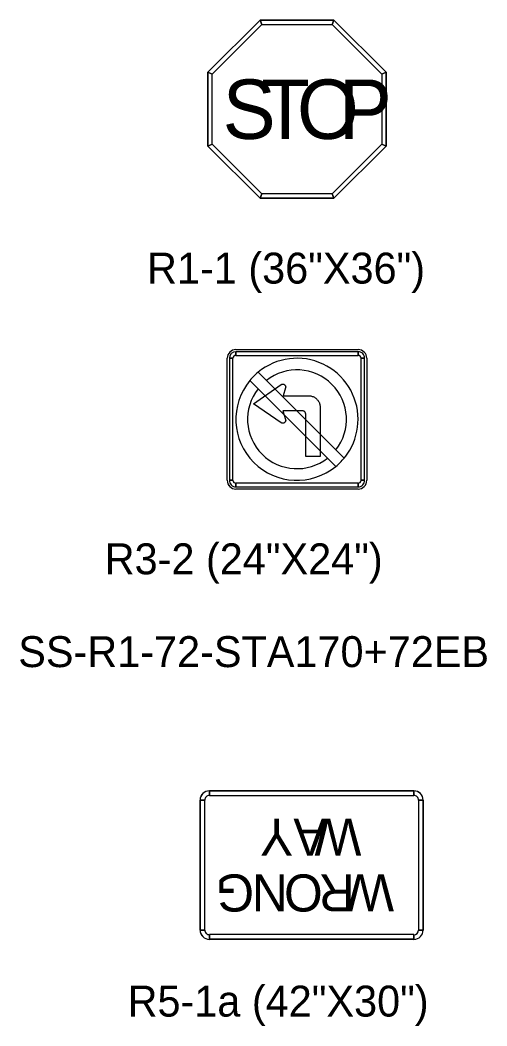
# Model space of a CAD drawing. Extents: x 658976 to 668726, y 639543 to 647196.
# Drawn here: x 665492.5 to 665586.7, y 643573.1 to 643776.3 of the extents above; entities that cross this region are included whole.
import ezdxf

# ---------------------------------------------------------------- set-up
doc = ezdxf.new("R2010")
doc.units = 0
for name, color, linetype in [('R_SIGN', 7, 'Continuous'), ('R_SIGN - Ramps', 7, 'Continuous'), ('R_SIGN_ANNOT_HWY16', 7, 'Continuous'), ('R_SIGN_ANNOT_RAMPS', 7, 'Continuous')]:
    doc.layers.add(name, color=color, linetype=linetype)

msp = doc.modelspace()

# ---------------------------------------------------------------- linework, layer by layer
at = {"layer": 'R_SIGN'}
for p, q in [((665540.96, 643776.29), (665530.42, 643765.75)), ((665530.42, 643765.75), (665540.96, 643776.29)), ((665555.87, 643776.29), (665540.96, 643776.29)), ((665540.96, 643776.29), (665555.87, 643776.29)), ((665566.42, 643765.75), (665555.87, 643776.29)), ((665555.87, 643776.29), (665566.42, 643765.75)), ((665530.42, 643765.75), (665530.42, 643750.84)), ((665530.42, 643750.84), (665530.42, 643765.75)), ((665566.42, 643750.84), (665566.42, 643765.75)), ((665566.42, 643765.75), (665566.42, 643750.84)), ((665530.42, 643750.84), (665540.96, 643740.29)), ((665540.96, 643740.29), (665530.42, 643750.84)), ((665555.87, 643740.29), (665566.42, 643750.84)), ((665566.42, 643750.84), (665555.87, 643740.29)), ((665540.96, 643740.29), (665555.87, 643740.29)), ((665555.87, 643740.29), (665540.96, 643740.29))]:
    msp.add_line(p, q, dxfattribs=at)
for points in [[(665540.96, 643776.29), (665530.42, 643765.75), (665531.32, 643765.37), (665541.33, 643775.39), (665540.96, 643776.29)], [(665555.87, 643776.29), (665540.96, 643776.29), (665541.33, 643775.39), (665555.5, 643775.39), (665555.87, 643776.29)], [(665566.42, 643765.75), (665555.87, 643776.29), (665555.5, 643775.39), (665565.52, 643765.37), (665566.42, 643765.75)], [(665530.42, 643765.75), (665530.42, 643750.84), (665531.32, 643751.21), (665531.32, 643765.37), (665530.42, 643765.75)], [(665566.42, 643750.84), (665566.42, 643765.75), (665565.52, 643765.37), (665565.52, 643751.21), (665566.42, 643750.84)], [(665530.42, 643750.84), (665540.96, 643740.29), (665541.33, 643741.19), (665531.32, 643751.21), (665530.42, 643750.84)], [(665555.87, 643740.29), (665566.42, 643750.84), (665565.52, 643751.21), (665555.5, 643741.19), (665555.87, 643740.29)], [(665540.96, 643740.29), (665555.87, 643740.29), (665555.5, 643741.19), (665541.33, 643741.19), (665540.96, 643740.29)]]:
    msp.add_lwpolyline(points, close=True, dxfattribs=at)
at = {"layer": 'R_SIGN - Ramps'}
for p, q in [((665536.09, 643709.73), (665560.75, 643709.73)), ((665536.09, 643709.73), (665560.75, 643709.73)), ((665536.09, 643708.56), (665536.09, 643709.29)), ((665560.75, 643709.29), (665560.75, 643708.56)), ((665534.33, 643683.31), (665534.33, 643707.97)), ((665534.33, 643683.31), (665534.33, 643707.97)), ((665534.77, 643707.97), (665535.5, 643707.97)), ((665561.33, 643707.97), (665562.07, 643707.97)), ((665562.51, 643707.97), (665562.51, 643683.31)), ((665562.51, 643707.97), (665562.51, 643683.31)), ((665540.57, 643705.15), (665542.24, 643703.48)), ((665540.57, 643705.15), (665542.24, 643703.48)), ((665538.91, 643703.49), (665540.58, 643701.82)), ((665540.58, 643701.82), (665538.91, 643703.49)), ((665542.24, 643703.48), (665556.26, 643689.46)), ((665554.6, 643687.8), (665540.58, 643701.82)), ((665545.6, 643700.39), (665547.92, 643700.39)), ((665547.92, 643700.39), (665550.76, 643700.39)), ((665550.76, 643700.39), (665550.91, 643700.39)), ((665547.92, 643697.33), (665545.56, 643697.33)), ((665549.59, 643697.33), (665547.92, 643697.33)), ((665549.66, 643697.33), (665549.59, 643697.33)), ((665550.17, 643688.09), (665550.17, 643696.74)), ((665553.11, 643698.05), (665553.11, 643688.09)), ((665556.26, 643689.46), (665557.93, 643687.79)), ((665556.26, 643689.46), (665557.93, 643687.79)), ((665553.11, 643688.09), (665550.17, 643688.09)), ((665554.6, 643687.8), (665556.26, 643686.13)), ((665556.26, 643686.13), (665554.6, 643687.8)), ((665535.5, 643683.31), (665534.77, 643683.31)), ((665536.09, 643681.99), (665536.09, 643682.72)), ((665560.75, 643682.72), (665560.75, 643681.99)), ((665562.07, 643683.31), (665561.33, 643683.31)), ((665560.75, 643681.55), (665536.09, 643681.55)), ((665560.75, 643681.55), (665536.09, 643681.55)), ((665530.74, 643619.63), (665530.74, 643620.57)), ((665530.74, 643620.57), (665571.99, 643620.57)), ((665530.74, 643620.57), (665571.99, 643620.57)), ((665571.99, 643620.57), (665571.99, 643619.63)), ((665528.87, 643618.69), (665529.81, 643618.69)), ((665528.87, 643592.44), (665528.87, 643618.69)), ((665528.87, 643592.44), (665528.87, 643618.69)), ((665572.93, 643618.69), (665573.87, 643618.69)), ((665573.87, 643618.69), (665573.87, 643592.44)), ((665573.87, 643618.69), (665573.87, 643592.44)), ((665529.81, 643592.44), (665528.87, 643592.44)), ((665530.74, 643590.57), (665530.74, 643591.51)), ((665571.99, 643591.51), (665571.99, 643590.57)), ((665573.87, 643592.44), (665572.93, 643592.44)), ((665571.99, 643590.57), (665530.74, 643590.57)), ((665571.99, 643590.57), (665530.74, 643590.57))]:
    msp.add_line(p, q, dxfattribs=at)
for points in [[(665560.75, 643709.29), (665536.09, 643709.29), (665536.09, 643708.56), (665560.75, 643708.56), (665560.75, 643709.29)], [(665534.77, 643707.97), (665534.77, 643683.31), (665535.5, 643683.31), (665535.5, 643707.97), (665534.77, 643707.97)], [(665562.07, 643683.31), (665562.07, 643707.97), (665561.33, 643707.97), (665561.33, 643683.31), (665562.07, 643683.31)], [(665536.09, 643681.99), (665560.75, 643681.99), (665560.75, 643682.72), (665536.09, 643682.72), (665536.09, 643681.99)], [(665571.99, 643620.57), (665530.74, 643620.57), (665530.74, 643619.63), (665571.99, 643619.63), (665571.99, 643620.57)], [(665528.87, 643618.69), (665528.87, 643592.44), (665529.81, 643592.44), (665529.81, 643618.69), (665528.87, 643618.69)], [(665573.87, 643592.44), (665573.87, 643618.69), (665572.93, 643618.69), (665572.93, 643592.44), (665573.87, 643592.44)], [(665530.74, 643590.57), (665571.99, 643590.57), (665571.99, 643591.51), (665530.74, 643591.51), (665530.74, 643590.57)]]:
    msp.add_lwpolyline(points, close=True, dxfattribs=at)
for points in [[(665545.56, 643697.33), (665546.11, 643695.6), (665546.13, 643695.53), (665546.14, 643695.45), (665546.14, 643695.38), (665546.13, 643695.3), (665546.11, 643695.23), (665546.08, 643695.16), (665546.04, 643695.09), (665545.99, 643695.03), (665545.93, 643694.98), (665545.88, 643694.93), (665545.81, 643694.89), (665545.74, 643694.86), (665545.66, 643694.85), (665545.59, 643694.84), (665545.51, 643694.84), (665545.43, 643694.85), (665545.36, 643694.87), (665545.29, 643694.91), (665545.22, 643694.94), (665539.62, 643698.79), (665545.22, 643702.65), (665545.29, 643702.69), (665545.36, 643702.72), (665545.43, 643702.74), (665545.51, 643702.75), (665545.59, 643702.75), (665545.66, 643702.75), (665545.74, 643702.72), (665545.81, 643702.69), (665545.88, 643702.66), (665545.93, 643702.61), (665545.99, 643702.56), (665546.04, 643702.5), (665546.08, 643702.43), (665546.11, 643702.36), (665546.13, 643702.29), (665546.14, 643702.21), (665546.14, 643702.14), (665546.13, 643702.06), (665546.11, 643701.99), (665545.6, 643700.39)], [(665550.91, 643700.39), (665551.07, 643700.38), (665551.22, 643700.35), (665551.37, 643700.32), (665551.51, 643700.27), (665551.66, 643700.22), (665551.79, 643700.16), (665551.93, 643700.08), (665552.06, 643700), (665552.19, 643699.91), (665552.3, 643699.82), (665552.42, 643699.71), (665552.52, 643699.6), (665552.62, 643699.48), (665552.71, 643699.35), (665552.79, 643699.23), (665552.86, 643699.09), (665552.93, 643698.95), (665552.98, 643698.81), (665553.02, 643698.66), (665553.06, 643698.51), (665553.08, 643698.36), (665553.1, 643698.2), (665553.11, 643698.05)], [(665550.17, 643696.74), (665550.16, 643696.82), (665550.15, 643696.9), (665550.13, 643696.97), (665550.1, 643697.04), (665550.05, 643697.1), (665550, 643697.16), (665549.95, 643697.21), (665549.88, 643697.25), (665549.81, 643697.29), (665549.74, 643697.31), (665549.66, 643697.33)]]:
    msp.add_lwpolyline(points, dxfattribs=at)
for centre, radius, start, end in [((665536.09, 643707.97), 1.76, 90.0002, 179.9998), ((665536.09, 643707.97), 1.76, 90, 180), ((665536.09, 643707.97), 1.32, 90.0002, 179.9998), ((665560.75, 643707.97), 1.76, 0, 90.0002), ((665560.75, 643707.97), 1.76, 0, 90), ((665560.75, 643707.97), 1.32, 0, 90.0002), ((665536.09, 643707.97), 0.587, 90.0002, 179.9998), ((665548.42, 643695.64), 12.33, 0, 129.535), ((665560.75, 643707.97), 0.587, 0, 90.0002), ((665548.42, 643695.64), 12.33, 129.535, 140.4649), ((665548.42, 643695.64), 9.98, 321.7565, 128.2437), ((665548.42, 643695.64), 12.33, 140.4649, 309.5348), ((665548.42, 643695.64), 9.98, 141.7562, 308.2438), ((665548.42, 643695.64), 12.33, 329.777, 0.0003), ((665548.42, 643695.64), 12.33, 320.4651, 329.777), ((665548.42, 643695.64), 12.33, 309.5348, 320.4651), ((665536.09, 643683.31), 1.76, 179.9998, 270.0001), ((665536.09, 643683.31), 1.76, 180, 270), ((665536.09, 643683.31), 1.32, 179.9998, 270.0001), ((665536.09, 643683.31), 0.587, 179.9998, 270.0001), ((665560.75, 643683.31), 1.76, 270.0001, 0.0003), ((665560.75, 643683.31), 1.32, 270.0001, 0.0003), ((665560.75, 643683.31), 0.587, 270.0001, 0.0003), ((665560.75, 643683.31), 1.76, 270, 0), ((665530.74, 643618.69), 1.88, 90.0001, 180.0003), ((665530.74, 643618.69), 1.88, 90, 180), ((665530.74, 643618.69), 0.938, 90.0001, 180.0003), ((665571.99, 643618.69), 1.88, 359.9998, 90.0001), ((665571.99, 643618.69), 1.88, 360, 90), ((665571.99, 643618.69), 0.938, 359.9998, 90.0001), ((665530.74, 643592.44), 1.88, 180, 270.0002), ((665530.74, 643592.44), 1.88, 180, 270), ((665530.74, 643592.44), 0.938, 180, 270.0002), ((665571.99, 643592.44), 1.88, 270.0002, 359.9998), ((665571.99, 643592.44), 0.938, 270.0002, 359.9998), ((665571.99, 643592.44), 1.88, 270, 360)]:
    msp.add_arc(centre, radius, start, end, dxfattribs=at)

# ---------------------------------------------------------------- texts
at = {"layer": 'R_SIGN'}
for s, p in [('S', (665533.41, 643752.29)), ('T', (665541.19, 643752.29)), ('O', (665548.41, 643752.29)), ('P', (665556.86, 643752.29))]:
    msp.add_text(s, height=12, rotation=360, dxfattribs=at).set_placement(p)
at = {"layer": 'R_SIGN - Ramps'}
for s, p in [('Y', (665547.65, 643614.94)), ('A', (665554.39, 643614.94)), ('W', (665561.42, 643614.94)), ('G', (665539.77, 643603.69)), ('N', (665546.56, 643603.69)), ('O', (665553.6, 643603.69)), ('R', (665560.04, 643603.69)), ('W', (665568.01, 643603.69))]:
    msp.add_text(s, height=7.5, rotation=180, dxfattribs=at).set_placement(p)
at = {"layer": 'R_SIGN_ANNOT_HWY16'}
for s, p in [('R1-1 (36"X36")', (665518.16, 643723.06)), ('R3-2 (24"X24")', (665509.61, 643664.32)), ('SS-R1-72-STA170+72EB ', (665492.17, 643645.57))]:
    msp.add_text(s, height=6.25, rotation=360, dxfattribs=at).set_placement(p)
at = {"layer": 'R_SIGN_ANNOT_RAMPS'}
msp.add_text('R5-1a (42"X30")', height=6.25, dxfattribs=at).set_placement((665514.23, 643574.96))

doc.saveas('drawing.dxf')
